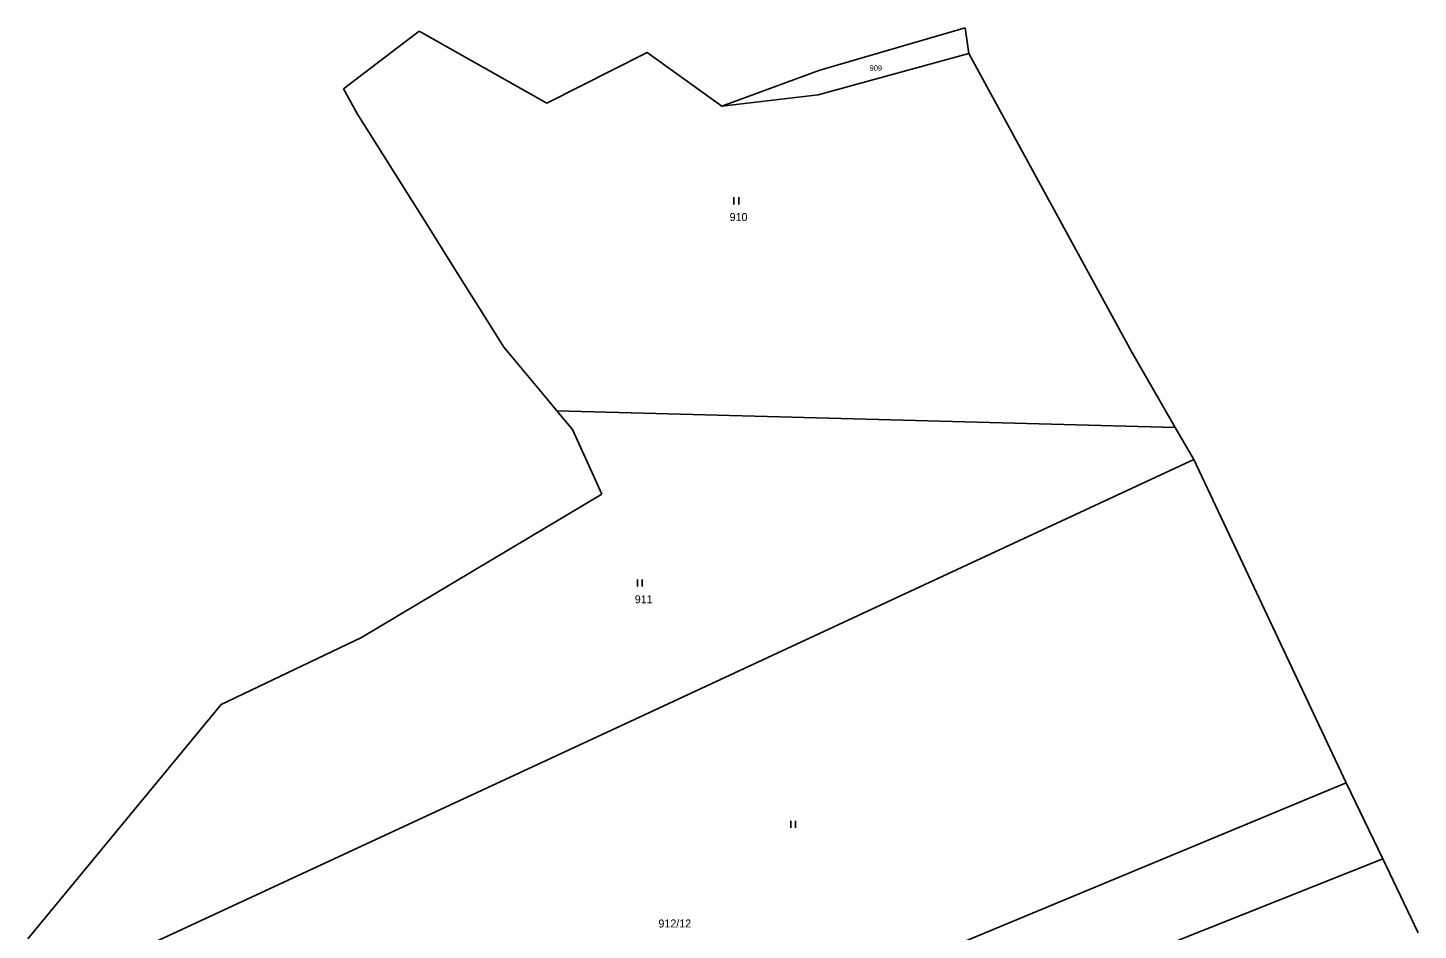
# Model space of a CAD drawing. Extents: x -679220 to -673243, y -1075091 to -1066557.
# Drawn here: x -674562.6 to -674267.2, y -1068683 to -1068491.4 of the extents above; entities that cross this region are included whole.
import ezdxf

# ---------------------------------------------------------------- set-up
doc = ezdxf.new("R2010")
doc.units = 0
for name, color, linetype in [('Hranice kat_území', 7, 'Continuous'), ('Hranice parcel', 7, 'Continuous'), ('Parcelní čísla', 7, 'Continuous'), ('Značky kultur', 7, 'Continuous')]:
    doc.layers.add(name, color=color, linetype=linetype)

msp = doc.modelspace()

# ---------------------------------------------------------------- linework, layer by layer
at = {"layer": 'Hranice kat_území'}
for p, q in [((-674495.52, -1068504.34), (-674479.45, -1068492.07)), ((-674479.45, -1068492.07), (-674452.31, -1068507.4)), ((-674394.34, -1068500.41), (-674363.44, -1068491.39)), ((-674363.44, -1068491.39), (-674362.69, -1068496.82)), ((-674362.69, -1068496.82), (-674328.07, -1068560.23)), ((-674415.18, -1068508.01), (-674394.34, -1068500.41)), ((-674471.89, -1068542.62), (-674477.86, -1068533.1)), ((-674469.13, -1068547.01), (-674471.89, -1068542.62)), ((-674466.59, -1068551.06), (-674469.13, -1068547.01)), ((-674463.61, -1068555.8), (-674466.59, -1068551.06)), ((-674452.17, -1068570.34), (-674460.35, -1068560.54)), ((-674328.07, -1068560.23), (-674318.82, -1068576.23)), ((-674450.19, -1068572.72), (-674452.17, -1068570.34)), ((-674446.87, -1068576.69), (-674450.19, -1068572.72)), ((-674318.82, -1068576.23), (-674314.88, -1068583.05)), ((-674440.68, -1068590.41), (-674446.87, -1068576.69)), ((-674314.88, -1068583.05), (-674282.48, -1068651.73)), ((-674562.6, -1068684.83), (-674521.52, -1068635.1)), ((-674282.48, -1068651.73), (-674274.74, -1068667.86)), ((-674274.74, -1068667.86), (-674267.21, -1068683.54))]:
    msp.add_line(p, q, dxfattribs=at)
for points in [[(-674452.31, -1068507.4), (-674431.05, -1068496.6), (-674415.18, -1068508.01)], [(-674477.86, -1068533.1), (-674492.55, -1068509.69), (-674495.52, -1068504.34)], [(-674460.35, -1068560.54), (-674461.49, -1068559.18), (-674463.61, -1068555.8)], [(-674521.52, -1068635.1), (-674491.72, -1068620.84), (-674440.68, -1068590.41)]]:
    msp.add_lwpolyline(points, dxfattribs=at)
at = {"layer": 'Hranice parcel'}
msp.add_line((-674450.19, -1068572.72), (-674318.82, -1068576.23), dxfattribs=at)
for points in [[(-674415.18, -1068508.01), (-674394.66, -1068505.64), (-674362.69, -1068496.82)], [(-674562.25, -1068697.88), (-674438.61, -1068640.5), (-674314.88, -1068583.05)], [(-674545.02, -1068760.63), (-674413.73, -1068706.17), (-674282.48, -1068651.73)], [(-674540.05, -1068773.34), (-674407.41, -1068720.67), (-674274.74, -1068667.86)]]:
    msp.add_lwpolyline(points, dxfattribs=at)
at = {"layer": 'Značky kultur'}
for p, q in [((-674412.57, -1068528.87), (-674412.57, -1068527.37)), ((-674411.57, -1068528.87), (-674411.57, -1068527.37)), ((-674433.05, -1068610.03), (-674433.05, -1068608.53)), ((-674432.05, -1068610.03), (-674432.05, -1068608.53)), ((-674400.47, -1068661.24), (-674400.47, -1068659.74)), ((-674399.47, -1068661.24), (-674399.47, -1068659.74))]:
    msp.add_line(p, q, dxfattribs=at)

# ---------------------------------------------------------------- texts
at = {"layer": 'Parcelní čísla'}
for s, height, p in [('909', 1.14, (-674383.75, -1068500.52)), ('910', 1.7, (-674413.5, -1068532.42)), ('911', 1.7, (-674433.65, -1068613.58)), ('912/12', 1.7, (-674428.62, -1068682.42))]:
    msp.add_text(s, height=height, dxfattribs=at).set_placement(p)

doc.saveas('drawing.dxf')
